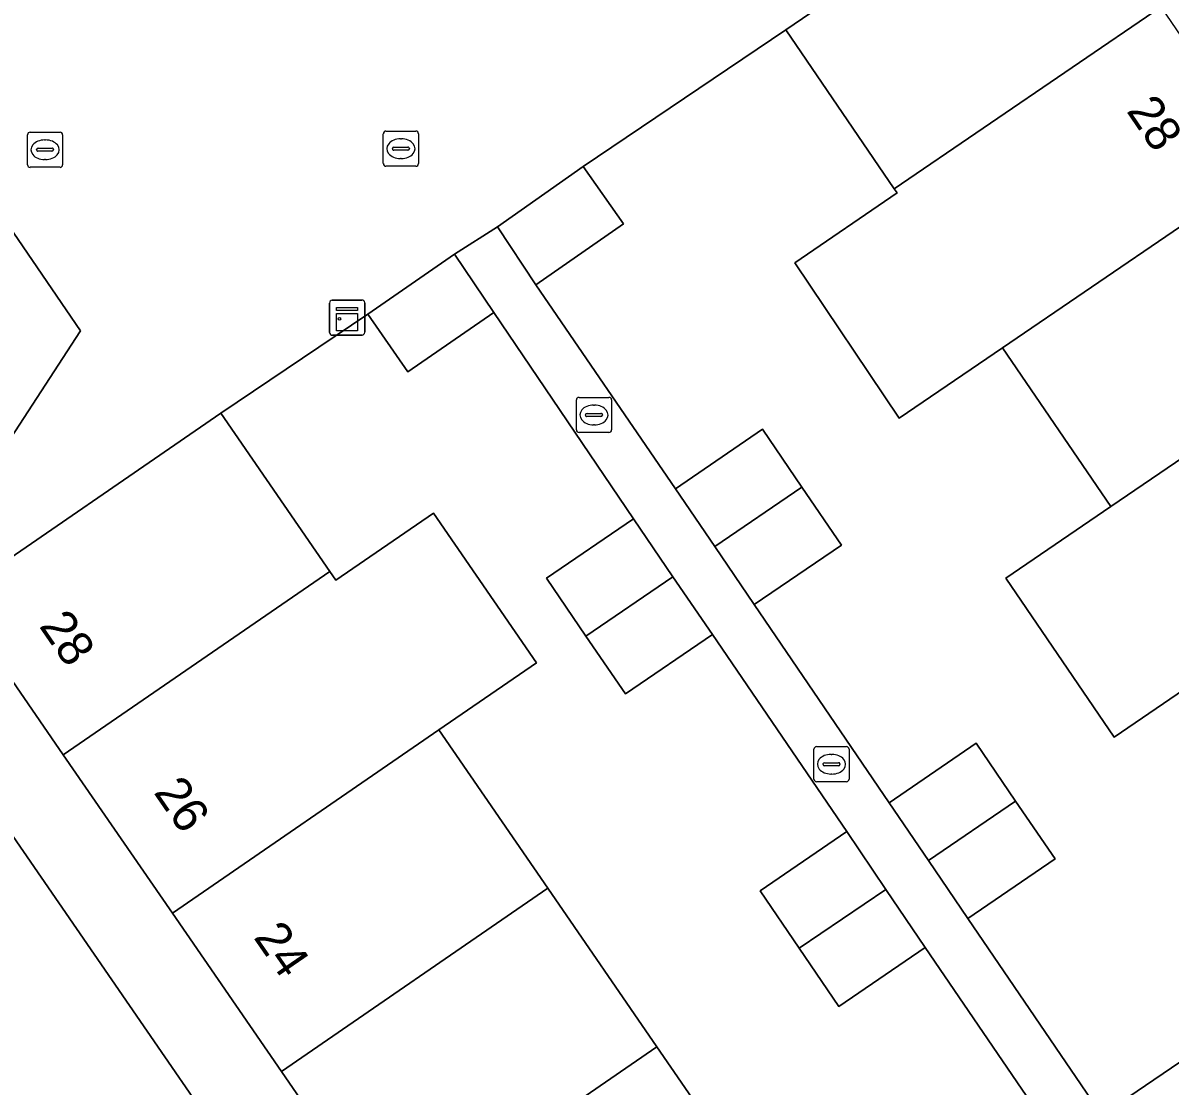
# Model space of a CAD drawing. Extents: x 159279 to 160377, y 384531 to 385888.
# Drawn here: x 159798.6 to 159831.27, y 385162.85 to 385193.12 of the extents above; entities that cross this region are included whole.
import ezdxf

# ---------------------------------------------------------------- set-up
doc = ezdxf.new("R2010")
doc.units = 0
for name, color, linetype in [('IMGEO_Erf', 7, 'Continuous'), ('IMGEO_Kast', 7, 'Continuous'), ('IMGEO_Kolk', 7, 'Continuous'), ('IMGEO_Pand', 7, 'Continuous'), ('IMGEO_Pand_nummerreeks', 7, 'Continuous'), ('IMGEO_Rijbaan_lokaal_open', 7, 'Continuous'), ('IMGEO_Rioolput', 7, 'Continuous'), ('IMGEO_Voetpad_open', 7, 'Continuous')]:
    doc.layers.add(name, color=color, linetype=linetype)

msp = doc.modelspace()

# ---------------------------------------------------------------- linework, layer by layer
at = {"layer": 'IMGEO_Erf'}
for points in [[(159832.667, 385174.827), (159829.672, 385172.786), (159826.586, 385177.311), (159829.581, 385179.352), (159826.495, 385183.878), (159823.548, 385181.87), (159820.578, 385186.296), (159823.491, 385188.282), (159823.409, 385188.403), (159820.325, 385192.926), (159814.548, 385189.036), (159815.7, 385187.401), (159813.205, 385185.67), (159817.181, 385179.863), (159819.66, 385181.553), (159820.783, 385179.906), (159821.905, 385178.259), (159819.426, 385176.569), (159823.264, 385170.919), (159825.744, 385172.615), (159826.868, 385170.965), (159827.989, 385169.321), (159825.511, 385167.626), (159829.319, 385162.024), (159831.814, 385163.712)], [(159797.861, 385180.724), (159800.24, 385184.361), (159798.053, 385187.554)], [(159828.149, 385161.156), (159824.29, 385166.801), (159821.837, 385165.12), (159820.704, 385166.783), (159819.591, 385168.415), (159822.057, 385170.104), (159818.232, 385175.708), (159815.753, 385174.018), (159814.63, 385175.666), (159813.507, 385177.313), (159815.986, 385179.003), (159812.009, 385184.878), (159809.556, 385183.186), (159808.421, 385184.833), (159804.233, 385182.017), (159807.338, 385177.506), (159807.509, 385177.257), (159810.288, 385179.169), (159813.22, 385174.908), (159810.442, 385172.996), (159813.547, 385168.485), (159816.651, 385163.975), (159819.756, 385159.464)]]:
    msp.add_lwpolyline(points, dxfattribs=at)
at = {"layer": 'IMGEO_Kast'}
for p, q in [((159807.33, 385184.308), (159807.33, 385185.149)), ((159807.33, 385185.149), (159807.33, 385184.308)), ((159807.405, 385185.233), (159808.246, 385185.233)), ((159808.246, 385185.233), (159807.405, 385185.233)), ((159808.33, 385185.158), (159808.33, 385184.317)), ((159808.33, 385184.317), (159808.33, 385185.158)), ((159808.255, 385184.233), (159807.414, 385184.233)), ((159807.414, 385184.233), (159808.255, 385184.233))]:
    msp.add_line(p, q, dxfattribs=at)
for points in [[(159807.525, 385185.023), (159808.125, 385185.023), (159808.125, 385184.938), (159807.525, 385184.938), (159807.525, 385185.023)], [(159807.525, 385184.848), (159808.125, 385184.848), (159808.125, 385184.359), (159807.525, 385184.359), (159807.525, 385184.848)]]:
    msp.add_lwpolyline(points, dxfattribs=at)
msp.add_circle((159807.609, 385184.697), 0.0377, dxfattribs=at)
for centre, start, end in [((159807.408, 385185.155), 92.4484, 184.2845), ((159807.408, 385185.155), 92.4484, 184.2845), ((159808.252, 385185.155), 2.4484, 94.2845), ((159808.252, 385185.155), 2.4484, 94.2845), ((159807.408, 385184.311), 182.4484, 274.2845), ((159807.408, 385184.311), 182.4484, 274.2845), ((159808.252, 385184.311), 272.4484, 4.2845), ((159808.252, 385184.311), 272.4484, 4.2845)]:
    msp.add_arc(centre, 0.0779, start, end, dxfattribs=at)
at = {"layer": 'IMGEO_Kolk'}
for p, q in [((159798.802, 385190.013), (159799.654, 385190.013)), ((159798.727, 385189.087), (159798.727, 385189.939)), ((159799.215, 385189.793), (159799.24, 385189.793)), ((159799.728, 385189.939), (159799.728, 385189.087)), ((159798.986, 385189.507), (159798.986, 385189.519)), ((159799.424, 385189.47), (159799.026, 385189.47)), ((159799.029, 385189.556), (159799.427, 385189.556)), ((159799.47, 385189.519), (159799.47, 385189.507)), ((159799.238, 385189.233), (159799.213, 385189.233)), ((159799.654, 385189.013), (159798.802, 385189.013)), ((159814.36, 385181.536), (159814.36, 385182.388)), ((159814.435, 385182.462), (159815.287, 385182.462)), ((159814.848, 385182.242), (159814.873, 385182.242)), ((159815.361, 385182.388), (159815.361, 385181.536)), ((159814.619, 385181.956), (159814.619, 385181.968)), ((159815.057, 385181.919), (159814.659, 385181.919)), ((159814.662, 385182.005), (159815.06, 385182.005)), ((159815.103, 385181.968), (159815.103, 385181.956)), ((159814.871, 385181.682), (159814.846, 385181.682)), ((159815.287, 385181.462), (159814.435, 385181.462)), ((159821.123, 385171.592), (159821.123, 385172.444)), ((159821.198, 385172.518), (159822.05, 385172.518)), ((159822.124, 385172.444), (159822.124, 385171.592)), ((159821.425, 385172.061), (159821.823, 385172.061)), ((159821.611, 385172.298), (159821.636, 385172.298)), ((159821.382, 385172.012), (159821.382, 385172.024)), ((159821.82, 385171.975), (159821.422, 385171.975)), ((159821.634, 385171.738), (159821.609, 385171.738)), ((159821.866, 385172.024), (159821.866, 385172.012)), ((159822.05, 385171.518), (159821.198, 385171.518))]:
    msp.add_line(p, q, dxfattribs=at)
for points in [[(159798.802, 385190.013), (159799.654, 385190.013)], [(159798.727, 385189.087), (159798.727, 385189.939)], [(159799.728, 385189.939), (159799.728, 385189.087)], [(159799.654, 385189.013), (159798.802, 385189.013)], [(159814.36, 385181.536), (159814.36, 385182.388)], [(159814.435, 385182.462), (159815.287, 385182.462)], [(159815.361, 385182.388), (159815.361, 385181.536)], [(159815.287, 385181.462), (159814.435, 385181.462)], [(159821.123, 385171.592), (159821.123, 385172.444)], [(159821.198, 385172.518), (159822.05, 385172.518)], [(159822.124, 385172.444), (159822.124, 385171.592)], [(159822.05, 385171.518), (159821.198, 385171.518)]]:
    msp.add_lwpolyline(points, dxfattribs=at)
for centre, radius, start, end in [((159798.804, 385189.937), 0.0765, 91.552, 178.448), ((159798.804, 385189.937), 0.0765, 91.552, 178.448), ((159799.652, 385189.937), 0.0765, 1.552, 88.448), ((159799.652, 385189.937), 0.0765, 1.552, 88.448), ((159799.026, 385189.516), 0.0403, 85.8775, 175.7526), ((159799.023, 385189.506), 0.0366, 178.938, 274.7102), ((159799.427, 385189.513), 0.043, 264.8664, 352.4533), ((159799.431, 385189.518), 0.0386, 1.7309, 96.639), ((159798.804, 385189.089), 0.0765, 181.552, 268.448), ((159798.804, 385189.089), 0.0765, 181.552, 268.448), ((159799.652, 385189.089), 0.0765, 271.552, 358.448), ((159799.652, 385189.089), 0.0765, 271.552, 358.448), ((159814.437, 385182.386), 0.0765, 91.552, 178.448), ((159814.437, 385182.386), 0.0765, 91.552, 178.448), ((159815.285, 385182.386), 0.0765, 1.552, 88.448), ((159815.285, 385182.386), 0.0765, 1.552, 88.448), ((159814.659, 385181.965), 0.0403, 85.8775, 175.7526), ((159814.656, 385181.955), 0.0366, 178.938, 274.7102), ((159815.06, 385181.962), 0.043, 264.8664, 352.4533), ((159815.064, 385181.967), 0.0386, 1.7309, 96.639), ((159814.437, 385181.538), 0.0765, 181.552, 268.448), ((159814.437, 385181.538), 0.0765, 181.552, 268.448), ((159815.285, 385181.538), 0.0765, 271.552, 358.448), ((159815.285, 385181.538), 0.0765, 271.552, 358.448), ((159821.2, 385172.442), 0.0765, 91.552, 178.448), ((159821.2, 385172.442), 0.0765, 91.552, 178.448), ((159822.048, 385172.442), 0.0765, 1.552, 88.448), ((159822.048, 385172.442), 0.0765, 1.552, 88.448), ((159821.422, 385172.021), 0.0403, 85.8775, 175.7526), ((159821.827, 385172.023), 0.0386, 1.7309, 96.639), ((159821.419, 385172.011), 0.0366, 178.938, 274.7102), ((159821.823, 385172.018), 0.043, 264.8664, 352.4533), ((159821.2, 385171.594), 0.0765, 181.552, 268.448), ((159821.2, 385171.594), 0.0765, 181.552, 268.448), ((159822.048, 385171.594), 0.0765, 271.552, 358.448), ((159822.048, 385171.594), 0.0765, 271.552, 358.448)]:
    msp.add_arc(centre, radius, start, end, dxfattribs=at)
for centre, major_axis, ratio, start_param, end_param in [((159799.214, 385189.513), (-0.387, 0.002), 0.722429, 4.712389, 7.853982), ((159799.239, 385189.513), (-0.39, 0.002), 0.717154, 1.570796, 4.712389), ((159814.847, 385181.962), (-0.387, 0.002), 0.722429, 4.712389, 7.853982), ((159814.872, 385181.962), (-0.39, 0.002), 0.717154, 1.570796, 4.712389), ((159821.61, 385172.018), (-0.387, 0.002), 0.722429, 4.712389, 7.853982), ((159821.635, 385172.018), (-0.39, 0.002), 0.717154, 1.570796, 4.712389)]:
    msp.add_ellipse(centre, major_axis=major_axis, ratio=ratio, start_param=start_param, end_param=end_param, dxfattribs=at)
at = {"layer": 'IMGEO_Pand'}
for points in [[(159831.011, 385193.584), (159827.926, 385198.11), (159820.325, 385192.926), (159823.409, 385188.403)], [(159834.095, 385189.057), (159831.011, 385193.584), (159823.409, 385188.403), (159823.491, 385188.282), (159820.578, 385186.296), (159823.548, 385181.87), (159826.495, 385183.878)], [(159814.548, 385189.036), (159812.109, 385187.317), (159813.205, 385185.67), (159815.7, 385187.401)], [(159837.18, 385184.531), (159834.095, 385189.057), (159826.495, 385183.878), (159829.581, 385179.352)], [(159812.009, 385184.878), (159810.892, 385186.536), (159808.421, 385184.833), (159809.556, 385183.186)], [(159840.265, 385180.005), (159837.18, 385184.531), (159829.581, 385179.352), (159826.586, 385177.311), (159829.672, 385172.786), (159832.667, 385174.827)], [(159807.338, 385177.506), (159804.233, 385182.017), (159796.638, 385176.795), (159799.747, 385172.282)], [(159820.783, 385179.906), (159819.66, 385181.553), (159817.181, 385179.863), (159818.304, 385178.216)], [(159820.783, 385179.906), (159818.304, 385178.216), (159819.426, 385176.569), (159821.905, 385178.259)], [(159810.442, 385172.996), (159813.22, 385174.908), (159810.288, 385179.169), (159807.509, 385177.257), (159807.338, 385177.506), (159799.747, 385172.282), (159802.854, 385167.773)], [(159815.986, 385179.003), (159813.507, 385177.313), (159814.63, 385175.666), (159817.109, 385177.356)], [(159818.232, 385175.708), (159817.109, 385177.356), (159814.63, 385175.666), (159815.753, 385174.018)], [(159813.547, 385168.485), (159810.442, 385172.996), (159802.854, 385167.773), (159805.96, 385163.264)], [(159826.868, 385170.965), (159825.744, 385172.615), (159823.264, 385170.919), (159824.388, 385169.272)], [(159826.868, 385170.965), (159824.388, 385169.272), (159825.511, 385167.626), (159827.989, 385169.321)], [(159823.174, 385168.453), (159822.057, 385170.104), (159819.591, 385168.415), (159820.704, 385166.783)], [(159816.651, 385163.975), (159813.547, 385168.485), (159805.96, 385163.264), (159809.067, 385158.755)], [(159824.29, 385166.801), (159823.174, 385168.453), (159820.704, 385166.783), (159821.837, 385165.12)], [(159819.756, 385159.464), (159816.651, 385163.975), (159809.067, 385158.755), (159812.174, 385154.245)], [(159832.928, 385162.077), (159831.814, 385163.712), (159829.319, 385162.024), (159830.449, 385160.377)]]:
    msp.add_lwpolyline(points, close=True, dxfattribs=at)
at = {"layer": 'IMGEO_Rijbaan_lokaal_open'}
for points in [[(159796.638, 385176.795), (159804.233, 385182.017), (159808.421, 385184.833), (159810.892, 385186.536), (159812.109, 385187.317), (159814.548, 385189.036), (159820.325, 385192.926), (159827.926, 385198.11), (159825.39, 385201.821), (159820.278, 385198.317), (159816.001, 385195.363), (159813.537, 385198.856), (159812.252, 385200.743), (159807.813, 385207.295), (159806.535, 385209.158), (159803.378, 385213.759), (159802.142, 385212.911), (159802.702, 385212.179), (159804.404, 385209.702), (159802.753, 385208.577), (159801.102, 385207.453), (159799.451, 385206.328), (159796.447, 385204.369)], [(159798.053, 385187.554), (159800.24, 385184.361), (159797.861, 385180.724)], [(159811.589, 385150.681), (159794.582, 385175.381)]]:
    msp.add_lwpolyline(points, dxfattribs=at)
at = {"layer": 'IMGEO_Rioolput'}
for p, q in [((159808.936, 385190.044), (159809.788, 385190.044)), ((159808.861, 385189.118), (159808.861, 385189.97)), ((159809.349, 385189.824), (159809.374, 385189.824)), ((159809.862, 385189.97), (159809.862, 385189.118)), ((159809.12, 385189.538), (159809.12, 385189.55)), ((159809.558, 385189.501), (159809.16, 385189.501)), ((159809.163, 385189.587), (159809.561, 385189.587)), ((159809.604, 385189.55), (159809.604, 385189.538)), ((159809.788, 385189.044), (159808.936, 385189.044)), ((159809.372, 385189.264), (159809.347, 385189.264))]:
    msp.add_line(p, q, dxfattribs=at)
for points in [[(159808.936, 385190.044), (159809.788, 385190.044)], [(159808.861, 385189.118), (159808.861, 385189.97)], [(159809.862, 385189.97), (159809.862, 385189.118)], [(159809.788, 385189.044), (159808.936, 385189.044)]]:
    msp.add_lwpolyline(points, dxfattribs=at)
for centre, radius, start, end in [((159808.938, 385189.968), 0.0765, 91.552, 178.448), ((159808.938, 385189.968), 0.0765, 91.552, 178.448), ((159809.786, 385189.968), 0.0765, 1.552, 88.448), ((159809.786, 385189.968), 0.0765, 1.552, 88.448), ((159809.16, 385189.547), 0.0403, 85.8775, 175.7526), ((159809.157, 385189.537), 0.0366, 178.938, 274.7102), ((159809.561, 385189.544), 0.043, 264.8664, 352.4533), ((159809.565, 385189.549), 0.0386, 1.7309, 96.639), ((159808.938, 385189.12), 0.0765, 181.552, 268.448), ((159808.938, 385189.12), 0.0765, 181.552, 268.448), ((159809.786, 385189.12), 0.0765, 271.552, 358.448), ((159809.786, 385189.12), 0.0765, 271.552, 358.448)]:
    msp.add_arc(centre, radius, start, end, dxfattribs=at)
for centre, major_axis, ratio, start_param, end_param in [((159809.348, 385189.544), (-0.387, 0.002), 0.722429, 4.712389, 7.853982), ((159809.373, 385189.544), (-0.39, 0.002), 0.717154, 1.570796, 4.712389)]:
    msp.add_ellipse(centre, major_axis=major_axis, ratio=ratio, start_param=start_param, end_param=end_param, dxfattribs=at)
at = {"layer": 'IMGEO_Voetpad_open'}
for points in [[(159829.319, 385162.024), (159825.511, 385167.626), (159824.388, 385169.272), (159823.264, 385170.919), (159819.426, 385176.569), (159818.304, 385178.216), (159817.181, 385179.863), (159813.205, 385185.67), (159812.109, 385187.317), (159810.892, 385186.536), (159812.009, 385184.878), (159815.986, 385179.003), (159817.109, 385177.356), (159818.232, 385175.708), (159822.057, 385170.104), (159823.174, 385168.453), (159824.29, 385166.801), (159828.149, 385161.156)], [(159809.067, 385158.755), (159805.96, 385163.264), (159802.854, 385167.773), (159799.747, 385172.282), (159796.638, 385176.795)], [(159794.582, 385175.381), (159811.589, 385150.681)]]:
    msp.add_lwpolyline(points, dxfattribs=at)

# ---------------------------------------------------------------- texts
at = {"layer": 'IMGEO_Pand_nummerreeks'}
for s, rotation, p in [('28', 304.2741, (159830.007, 385190.618)), ('28', 304.5663, (159799.04, 385175.952)), ('26', 304.5663, (159802.303, 385171.215)), ('24', 304.5663, (159805.147, 385167.088))]:
    msp.add_text(s, height=1, rotation=rotation, dxfattribs=at).set_placement(p)

doc.saveas('drawing.dxf')
